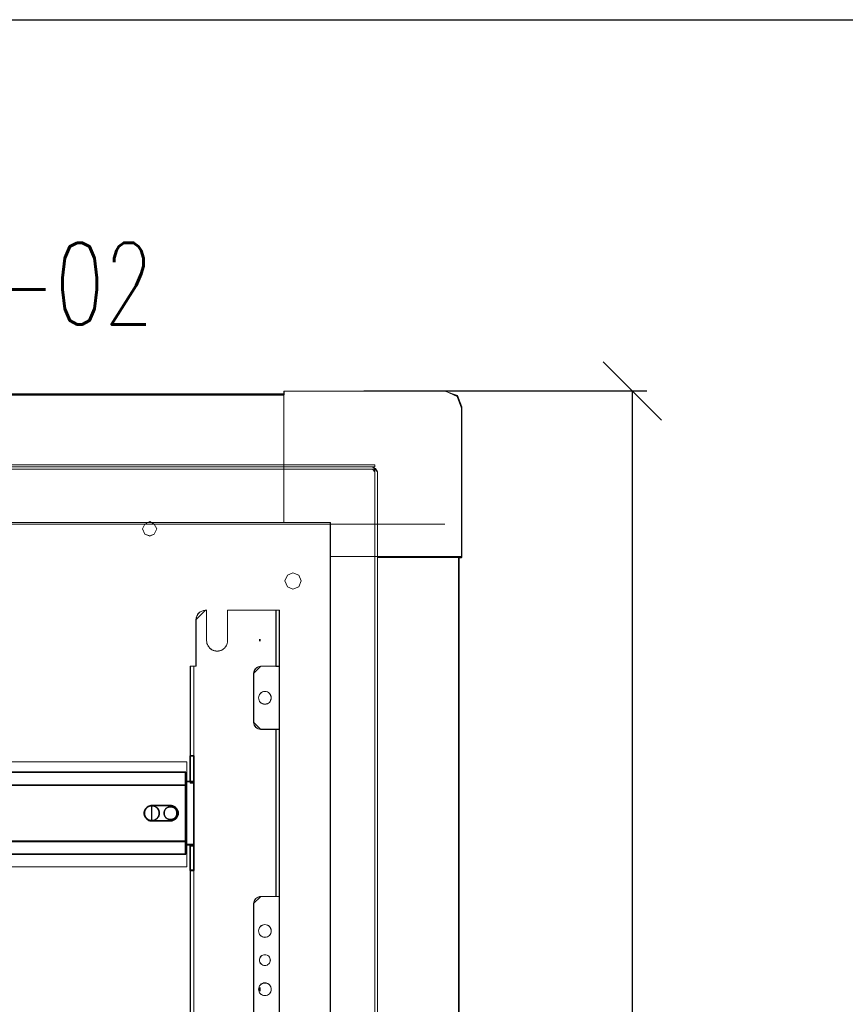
# Model space of a CAD drawing. Header units: millimetres. Extents: x -1290 to 1795, y -4192 to -1311.
# Tile 988 of 1056: x 1500 to 1571, y -2181 to -2096. Entities that reach past the tile are written whole.
import ezdxf

# ---------------------------------------------------------------- set-up
doc = ezdxf.new("R2010")
doc.units = ezdxf.units.MM
doc.linetypes.add('REDNIA', pattern=[0])
doc.layers.add('$EL_istn', color=7, linetype='Continuous', lineweight=15)
doc.layers.add('Aparatura', color=7, linetype='Continuous', lineweight=13)
for name, color, linetype in [('30', 7, 'Continuous'), ('51', 7, 'Continuous'), ('Symbole', 3, 'Continuous')]:
    doc.layers.add(name, color=color, linetype=linetype)
doc.styles.add('ROMANS', font='romans.shx', dxfattribs={"width": 0.8})
doc.styles.get("Standard").update_dxf_attribs({"font": 'ARIALN.TTF', "width": 0.8})
doc.dimstyles.new('100', dxfattribs={"dimtxt": 15, "dimasz": 10, "dimexe": 1.25, "dimexo": 0.625, "dimtad": 1, "dimdec": 0, "dimtxsty": 'Standard', "dimblk": 'OBLIQUE', "dimcen": 2.5, "dimadec": 0, "dimazin": 0, "dimtfac": 1, "dimtdec": 0, "dimtmove": 0, "dimatfit": 3, "dimldrblk": 'NONE', "dimfxl": 1, "dimarcsym": 0})

# ---------------------------------------------------------------- blocks, each defined once
blk = doc.blocks.new('*U257')
at = {"layer": '51', "color": 254}
for points in [[(580.56356, -50.170665), (580.56356, -50.975042), (580.56356, -50.170665)], [(580.286061, -50.632105), (580.84643, -50.632105), (580.286061, -50.632105)], [(580.286061, -199.641265), (580.84643, -199.641265), (580.286061, -199.641265)], [(580.56356, -199.240871), (580.56356, -200.047044), (580.56356, -199.240871)]]:
    blk.add_lwpolyline(points, close=True, dxfattribs=at)
blk = doc.blocks.new('*U258')
at = {"layer": '30', "color": 7}
for points in [[(550.756595, -111.211795), (550.756595, -100.119284), (550.756595, -111.211795)], [(550.756595, -111.211795), (550.756595, -100.119284), (550.756595, -111.211795)], [(550.756595, -111.211795), (552.351766, -111.211795), (552.351766, -100.119284), (550.756595, -100.119284), (550.756595, -111.211795)], [(550.799562, -111.168703), (552.308799, -111.168703), (552.308799, -100.162375), (550.799562, -100.162375), (550.799562, -111.168703)], [(552.264041, -111.211795), (552.264041, -100.119284), (552.264041, -111.211795)], [(552.264041, -111.211795), (552.264041, -100.119284), (552.264041, -111.211795)], [(117.158256, -107.145019), (548.842747, -107.145019), (117.158256, -107.145019)], [(548.842747, -107.145019), (117.158256, -107.145019), (117.158256, -109.709902), (117.158256, -111.187498), (117.158256, -112.74873), (548.842747, -112.74873), (548.842747, -111.187498), (548.842747, -109.709902), (548.842747, -107.145019)], [(548.755022, -107.145019), (548.755022, -109.757451), (548.755022, -107.145019)], [(117.158256, -112.660752), (548.842747, -112.660752), (117.158256, -112.660752)], [(548.842747, -112.660752), (117.158256, -112.660752), (117.158256, -114.175659), (117.158256, -135.246649), (117.158256, -136.761557), (548.842747, -136.761557), (548.842747, -135.246649), (548.842747, -114.175659), (548.842747, -112.660752)], [(548.755022, -112.74873), (548.755022, -109.669472), (548.755022, -112.74873)], [(552.351766, -111.123816), (548.755022, -111.123816), (552.351766, -111.123816)], [(548.755022, -114.179935), (548.755022, -135.242379), (548.755022, -136.756673), (548.755022, -138.215901), (550.80629, -138.215901), (552.351766, -138.215901), (552.351766, -111.123816), (550.80629, -111.123816), (548.755022, -111.123816), (548.755022, -112.665642), (548.755022, -114.179935)], [(548.755022, -114.258734), (548.755022, -112.660752), (548.755022, -114.258734)], [(548.79799, -114.213305), (548.79799, -135.208747), (548.79799, -136.718223), (548.79799, -138.172809), (550.800248, -138.172809), (552.308799, -138.172809), (552.308799, -111.166908), (550.800248, -111.166908), (548.79799, -111.166908), (548.79799, -112.703829), (548.79799, -114.213305)], [(552.264041, -111.123816), (552.264041, -138.215901), (552.264041, -111.123816)], [(548.755022, -114.170755), (548.755022, -135.251554), (548.755022, -114.170755)], [(534.366255, -121.41554), (534.141066, -121.41554), (533.915878, -121.443351), (533.718838, -121.471162), (533.493649, -121.526785), (533.071421, -121.66584), (532.705489, -121.860518), (532.339558, -122.083006), (532.001775, -122.361117), (531.861032, -122.527984), (531.720289, -122.69485), (531.579546, -122.861717), (531.466952, -123.056395), (531.382506, -123.251072), (531.269912, -123.44575), (531.213615, -123.640427), (531.129169, -123.862916), (531.044723, -124.280083), (531.016575, -124.697249), (531.044723, -125.114415), (531.129169, -125.559393), (531.213615, -125.75407), (531.269912, -125.948748), (531.382506, -126.143426), (531.466952, -126.338103), (531.579546, -126.532781), (531.720289, -126.699647), (531.861032, -126.866514), (532.001775, -127.03338), (532.339558, -127.311491), (532.705489, -127.561791), (533.071421, -127.756469), (533.493649, -127.895524), (533.718838, -127.923335), (533.915878, -127.978958), (534.141066, -127.978958), (534.366255, -128.006769), (534.366255, -121.41554)], [(534.298474, -128.006769), (534.077842, -127.978958), (533.85721, -127.978958), (533.664157, -127.923335), (533.443525, -127.895524), (533.02984, -127.756469), (532.671314, -127.561791), (532.312787, -127.311491), (531.981839, -127.03338), (531.843944, -126.866514), (531.706049, -126.699647), (531.568154, -126.532781), (531.457838, -126.338103), (531.375101, -126.143426), (531.264785, -125.948748), (531.209627, -125.75407), (531.12689, -125.559393), (531.044153, -125.114415), (531.016575, -124.697249), (531.044153, -124.280083), (531.12689, -123.862916), (531.209627, -123.640427), (531.264785, -123.44575), (531.375101, -123.251072), (531.457838, -123.056395), (531.568154, -122.861717), (531.706049, -122.69485), (531.843944, -122.527984), (531.981839, -122.361117), (532.312787, -122.083006), (532.671314, -121.860518), (533.02984, -121.66584), (533.443525, -121.526785), (533.664157, -121.471162), (533.85721, -121.443351), (534.077842, -121.41554), (534.298474, -121.41554), (542.323958, -121.41554), (542.682485, -121.41554), (542.985853, -121.471162), (543.316801, -121.554596), (543.62017, -121.66584), (543.89596, -121.804896), (544.17175, -121.971762), (544.41996, -122.16644), (544.640592, -122.361117), (544.861224, -122.611417), (545.054277, -122.861717), (545.219751, -123.139828), (545.357646, -123.417939), (545.467962, -123.723861), (545.52312, -124.029783), (545.578278, -124.363516), (545.605857, -124.697249), (545.578278, -125.030982), (545.52312, -125.364715), (545.467962, -125.670637), (545.357646, -125.976559), (545.219751, -126.282481), (545.054277, -126.532781), (544.861224, -126.810892), (544.640592, -127.03338), (544.41996, -127.255869), (544.17175, -127.422736), (543.89596, -127.589602), (543.62017, -127.728658), (543.316801, -127.839902), (542.985853, -127.923335), (542.682485, -127.978958), (542.323958, -128.006769), (534.298474, -128.006769)], [(534.298474, -121.41554), (534.077842, -121.41554), (533.85721, -121.443351), (533.664157, -121.471162), (533.443525, -121.526785), (533.02984, -121.66584), (532.671314, -121.860518), (532.312787, -122.083006), (531.981839, -122.361117), (531.843944, -122.527984), (531.706049, -122.69485), (531.568154, -122.861717), (531.457838, -123.056395), (531.375101, -123.251072), (531.264785, -123.44575), (531.209627, -123.640427), (531.12689, -123.862916), (531.044153, -124.280083), (531.016575, -124.697249), (531.044153, -125.114415), (531.12689, -125.559393), (531.209627, -125.75407), (531.264785, -125.948748), (531.375101, -126.143426), (531.457838, -126.338103), (531.568154, -126.532781), (531.706049, -126.699647), (531.843944, -126.866514), (531.981839, -127.03338), (532.312787, -127.311491), (532.671314, -127.561791), (533.02984, -127.756469), (533.443525, -127.895524), (533.664157, -127.923335), (533.85721, -127.978958), (534.077842, -127.978958), (534.298474, -128.006769), (542.323958, -128.006769), (542.682485, -127.978958), (542.985853, -127.923335), (543.316801, -127.839902), (543.62017, -127.728658), (543.89596, -127.589602), (544.17175, -127.422736), (544.41996, -127.255869), (544.640592, -127.03338), (544.861224, -126.810892), (545.054277, -126.532781), (545.219751, -126.282481), (545.357646, -125.976559), (545.467962, -125.670637), (545.52312, -125.364715), (545.578278, -125.030982), (545.605857, -124.697249), (545.578278, -124.363516), (545.52312, -124.029783), (545.467962, -123.723861), (545.357646, -123.417939), (545.219751, -123.139828), (545.054277, -122.861717), (544.861224, -122.611417), (544.640592, -122.361117), (544.41996, -122.16644), (544.17175, -121.971762), (543.89596, -121.804896), (543.62017, -121.66584), (543.316801, -121.554596), (542.985853, -121.471162), (542.682485, -121.41554), (542.323958, -121.41554), (534.298474, -121.41554)], [(537.519001, -124.670756), (537.491204, -124.336889), (537.435611, -124.030845), (537.380018, -123.7248), (537.268832, -123.418756), (537.129849, -123.140534), (536.963069, -122.890134), (536.768493, -122.639734), (536.573917, -122.417156), (536.351544, -122.194578), (536.101375, -122.027645), (535.851205, -121.860711), (535.573239, -121.7216), (535.267477, -121.610311), (534.961714, -121.554667), (534.655952, -121.499023), (534.322392, -121.4712), (533.988833, -121.499023), (533.683071, -121.554667), (533.377308, -121.610311), (533.071546, -121.7216), (532.79358, -121.860711), (532.54341, -122.027645), (532.293241, -122.194578), (532.070868, -122.417156), (531.848495, -122.639734), (531.681716, -122.890134), (531.514936, -123.140534), (531.375953, -123.418756), (531.264767, -123.7248), (531.181377, -124.030845), (531.15358, -124.336889), (531.125784, -124.670756), (531.15358, -125.004623), (531.181377, -125.310667), (531.264767, -125.616712), (531.375953, -125.922756), (531.514936, -126.200978), (531.681716, -126.451378), (531.848495, -126.701778), (532.070868, -126.924356), (532.293241, -127.146934), (532.54341, -127.313867), (532.79358, -127.480801), (533.071546, -127.619912), (533.377308, -127.731201), (533.683071, -127.786845), (533.988833, -127.842489), (534.322392, -127.870312), (534.655952, -127.842489), (534.961714, -127.786845), (535.267477, -127.731201), (535.573239, -127.619912), (535.851205, -127.480801), (536.101375, -127.313867), (536.351544, -127.146934), (536.573917, -126.924356), (536.768493, -126.701778), (536.963069, -126.451378), (537.129849, -126.200978), (537.268832, -125.922756), (537.380018, -125.616712), (537.435611, -125.310667), (537.491204, -125.004623), (537.519001, -124.670756)], [(534.322392, -121.4712), (533.988833, -121.499023), (533.683071, -121.554667), (533.377308, -121.610311), (533.071546, -121.7216), (532.79358, -121.860711), (532.54341, -122.027645), (532.293241, -122.194578), (532.070868, -122.417156), (531.848495, -122.639734), (531.681716, -122.890134), (531.514936, -123.140534), (531.375953, -123.418756), (531.264767, -123.7248), (531.181377, -124.030845), (531.15358, -124.336889), (531.125784, -124.670756), (531.15358, -125.004623), (531.181377, -125.310667), (531.264767, -125.616712), (531.375953, -125.922756), (531.514936, -126.200978), (531.681716, -126.451378), (531.848495, -126.701778), (532.070868, -126.924356), (532.293241, -127.146934), (532.54341, -127.313867), (532.79358, -127.480801), (533.071546, -127.619912), (533.377308, -127.731201), (533.683071, -127.786845), (533.988833, -127.842489), (534.322392, -127.870312), (534.655952, -127.842489), (534.961714, -127.786845), (535.267477, -127.731201), (535.573239, -127.619912), (535.851205, -127.480801), (536.101375, -127.313867), (536.351544, -127.146934), (536.573917, -126.924356), (536.768493, -126.701778), (536.963069, -126.451378), (537.129849, -126.200978), (537.268832, -125.922756), (537.380018, -125.616712), (537.435611, -125.310667), (537.491204, -125.004623), (537.519001, -124.670756), (537.491204, -124.336889), (537.435611, -124.030845), (537.380018, -123.7248), (537.268832, -123.418756), (537.129849, -123.140534), (536.963069, -122.890134), (536.768493, -122.639734), (536.573917, -122.417156), (536.351544, -122.194578), (536.101375, -122.027645), (535.851205, -121.860711), (535.573239, -121.7216), (535.267477, -121.610311), (534.961714, -121.554667), (534.655952, -121.499023), (534.322392, -121.4712)], [(534.322392, -121.4712), (534.655952, -121.499023), (534.961714, -121.554667), (535.267477, -121.610311), (535.573239, -121.7216), (535.851205, -121.860711), (536.101375, -122.027645), (536.351544, -122.194578), (536.573917, -122.417156), (536.768493, -122.639734), (536.963069, -122.890134), (537.129849, -123.140534), (537.268832, -123.418756), (537.380018, -123.7248), (537.435611, -124.030845), (537.491204, -124.336889), (537.519001, -124.670756), (537.491204, -125.004623), (537.435611, -125.310667), (537.380018, -125.616712), (537.268832, -125.922756), (537.129849, -126.200978), (536.963069, -126.451378), (536.768493, -126.701778), (536.573917, -126.924356), (536.351544, -127.146934), (536.101375, -127.313867), (535.851205, -127.480801), (535.573239, -127.619912), (535.267477, -127.731201), (534.961714, -127.786845), (534.655952, -127.842489), (534.322392, -127.870312), (533.988833, -127.842489), (533.683071, -127.786845), (533.377308, -127.731201), (533.071546, -127.619912), (532.79358, -127.480801), (532.54341, -127.313867), (532.293241, -127.146934), (532.070868, -126.924356), (531.848495, -126.701778), (531.681716, -126.451378), (531.514936, -126.200978), (531.375953, -125.922756), (531.264767, -125.616712), (531.181377, -125.310667), (531.15358, -125.004623), (531.125784, -124.670756), (531.15358, -124.336889), (531.181377, -124.030845), (531.264767, -123.7248), (531.375953, -123.418756), (531.514936, -123.140534), (531.681716, -122.890134), (531.848495, -122.639734), (532.070868, -122.417156), (532.293241, -122.194578), (532.54341, -122.027645), (532.79358, -121.860711), (533.071546, -121.7216), (533.377308, -121.610311), (533.683071, -121.554667), (533.988833, -121.499023), (534.322392, -121.4712)], [(534.322392, -121.512497), (533.993317, -121.539952), (533.691664, -121.594863), (533.390012, -121.649773), (533.088359, -121.759594), (532.814129, -121.896871), (532.567323, -122.061603), (532.320516, -122.226335), (532.101132, -122.445977), (531.881748, -122.66562), (531.717211, -122.912718), (531.552673, -123.159816), (531.415558, -123.434369), (531.305866, -123.736377), (531.223597, -124.038386), (531.196174, -124.340394), (531.168751, -124.669858), (531.196174, -124.999322), (531.223597, -125.301331), (531.305866, -125.603339), (531.415558, -125.905348), (531.552673, -126.179901), (531.717211, -126.426999), (531.881748, -126.674097), (532.101132, -126.893739), (532.320516, -127.113382), (532.567323, -127.278114), (532.814129, -127.442846), (533.088359, -127.580122), (533.390012, -127.689943), (533.691664, -127.744854), (533.993317, -127.799765), (534.322392, -127.82722), (534.651468, -127.799765), (534.953121, -127.744854), (535.254773, -127.689943), (535.556426, -127.580122), (535.830655, -127.442846), (536.077462, -127.278114), (536.324269, -127.113382), (536.543653, -126.893739), (536.735613, -126.674097), (536.927574, -126.426999), (537.092112, -126.179901), (537.229227, -125.905348), (537.338919, -125.603339), (537.393764, -125.301331), (537.44861, -124.999322), (537.476033, -124.669858), (537.44861, -124.340394), (537.393764, -124.038386), (537.338919, -123.736377), (537.229227, -123.434369), (537.092112, -123.159816), (536.927574, -122.912718), (536.735613, -122.66562), (536.543653, -122.445977), (536.324269, -122.226335), (536.077462, -122.061603), (535.830655, -121.896871), (535.556426, -121.759594), (535.254773, -121.649773), (534.953121, -121.594863), (534.651468, -121.539952), (534.322392, -121.512497)], [(534.27853, -121.41554), (542.343902, -121.41554), (534.27853, -121.41554)], [(545.05802, -124.669858), (545.030166, -124.390917), (545.002311, -124.111975), (544.918748, -123.860928), (544.835185, -123.60988), (544.723767, -123.358833), (544.584495, -123.13568), (544.417369, -122.912527), (544.250242, -122.717268), (544.055262, -122.549903), (543.832426, -122.382538), (543.609591, -122.243067), (543.386756, -122.13149), (543.136066, -122.047808), (542.857522, -121.992019), (542.606833, -121.936231), (542.300434, -121.936231), (542.02189, -121.936231), (541.771201, -121.992019), (541.492657, -122.047808), (541.241967, -122.13149), (541.019132, -122.243067), (540.768442, -122.382538), (540.573461, -122.549903), (540.37848, -122.717268), (540.211354, -122.912527), (540.044228, -123.13568), (539.904956, -123.358833), (539.793538, -123.60988), (539.68212, -123.860928), (539.626412, -124.111975), (539.598557, -124.390917), (539.570703, -124.669858), (539.598557, -124.9488), (539.626412, -125.227741), (539.68212, -125.478789), (539.793538, -125.729836), (539.904956, -125.980884), (540.044228, -126.204037), (540.211354, -126.42719), (540.37848, -126.622449), (540.573461, -126.789814), (540.768442, -126.957179), (541.019132, -127.09665), (541.241967, -127.208226), (541.492657, -127.291909), (541.771201, -127.347697), (542.02189, -127.403485), (542.300434, -127.403485), (542.606833, -127.403485), (542.857522, -127.347697), (543.136066, -127.291909), (543.386756, -127.208226), (543.609591, -127.09665), (543.832426, -126.957179), (544.055262, -126.789814), (544.250242, -126.622449), (544.417369, -126.42719), (544.584495, -126.204037), (544.723767, -125.980884), (544.835185, -125.729836), (544.918748, -125.478789), (545.002311, -125.227741), (545.030166, -124.9488), (545.05802, -124.669858)], [(539.570703, -124.669858), (539.598557, -124.390917), (539.626412, -124.111975), (539.68212, -123.860928), (539.793538, -123.60988), (539.904956, -123.358833), (540.044228, -123.13568), (540.211354, -122.912527), (540.37848, -122.717268), (540.573461, -122.549903), (540.768442, -122.382538), (541.019132, -122.243067), (541.241967, -122.13149), (541.492657, -122.047808), (541.771201, -121.992019), (542.02189, -121.936231), (542.300434, -121.936231), (542.606833, -121.936231), (542.857522, -121.992019), (543.136066, -122.047808), (543.386756, -122.13149), (543.609591, -122.243067), (543.832426, -122.382538), (544.055262, -122.549903), (544.250242, -122.717268), (544.417369, -122.912527), (544.584495, -123.13568), (544.723767, -123.358833), (544.835185, -123.60988), (544.918748, -123.860928), (545.002311, -124.111975), (545.030166, -124.390917), (545.05802, -124.669858), (545.030166, -124.9488), (545.002311, -125.227741), (544.918748, -125.478789), (544.835185, -125.729836), (544.723767, -125.980884), (544.584495, -126.204037), (544.417369, -126.42719), (544.250242, -126.622449), (544.055262, -126.789814), (543.832426, -126.957179), (543.609591, -127.09665), (543.386756, -127.208226), (543.136066, -127.291909), (542.857522, -127.347697), (542.606833, -127.403485), (542.300434, -127.403485), (542.02189, -127.403485), (541.771201, -127.347697), (541.492657, -127.291909), (541.241967, -127.208226), (541.019132, -127.09665), (540.768442, -126.957179), (540.573461, -126.789814), (540.37848, -126.622449), (540.211354, -126.42719), (540.044228, -126.204037), (539.904956, -125.980884), (539.793538, -125.729836), (539.68212, -125.478789), (539.626412, -125.227741), (539.598557, -124.9488), (539.570703, -124.669858)], [(542.343902, -127.91879), (534.27853, -127.91879), (542.343902, -127.91879)], [(117.158256, -136.673578), (548.842747, -136.673578), (117.158256, -136.673578)], [(548.842747, -136.673578), (117.158256, -136.673578), (117.158256, -138.151425), (117.158256, -139.712923), (117.158256, -142.250357), (548.842747, -142.250357), (548.842747, -139.712923), (548.842747, -138.151425), (548.842747, -136.673578)], [(548.79978, -136.71667), (117.201224, -136.71667), (117.201224, -138.171678), (117.201224, -139.709045), (117.201224, -142.207266), (548.79978, -142.207266), (548.79978, -139.709045), (548.79978, -138.171678), (548.79978, -136.71667)], [(548.755022, -136.761557), (548.755022, -135.16537), (548.755022, -136.761557)], [(548.755022, -139.752837), (548.755022, -136.673578), (548.755022, -139.752837)], [(548.755022, -138.127922), (552.351766, -138.127922), (548.755022, -138.127922)], [(550.756595, -138.127922), (550.756595, -149.220433), (550.756595, -138.127922)], [(552.351766, -138.127922), (550.756595, -138.127922), (550.756595, -149.220433), (552.351766, -149.220433), (552.351766, -138.127922)], [(552.308799, -138.171014), (550.799562, -138.171014), (550.799562, -149.177341), (552.308799, -149.177341), (552.308799, -138.171014)], [(552.264041, -138.127922), (552.264041, -149.220433), (552.264041, -138.127922)], [(552.264041, -138.127922), (552.264041, -149.220433), (552.264041, -138.127922)], [(117.158256, -142.162378), (548.842747, -142.162378), (117.158256, -142.162378)], [(548.755022, -139.664858), (548.755022, -142.250357), (548.755022, -139.664858)]]:
    blk.add_lwpolyline(points, close=True, dxfattribs=at)
at = {"layer": '30', "color": 59}
for points in [[(552.351766, -100.119284), (550.756595, -100.119284), (552.351766, -100.119284)], [(548.79978, -107.188111), (117.201224, -107.188111), (117.201224, -109.713547), (117.201224, -111.168417), (117.201224, -112.705639), (548.79978, -112.705639), (548.79978, -111.168417), (548.79978, -109.713547), (548.79978, -107.188111)], [(550.756595, -149.132454), (552.351766, -149.132454), (550.756595, -149.132454)]]:
    blk.add_lwpolyline(points, close=True, dxfattribs=at)
blk = doc.blocks.new('*U265')
at = {"layer": '51', "color": 254}
for points in [[(580.286061, -200.564144), (580.84643, -200.564144), (580.286061, -200.564144)], [(580.56356, -200.102704), (580.56356, -200.908877), (580.56356, -200.102704)]]:
    blk.add_lwpolyline(points, close=True, dxfattribs=at)
blk = doc.blocks.new('_Oblique')
at = {"color": 0, "linetype": 'ByBlock', "lineweight": -2}
blk.add_line((-0.5, -0.5), (0.5, 0.5), dxfattribs=at)
blk = doc.blocks.new('*D318')
at = {"layer": '$EL_istn', "color": 0, "linetype": 'Continuous', "lineweight": -2, "ltscale": 0.1}
for p, q in [((1529.843, -2128.058), (1554.067, -2128.058)), ((1552.817, -2128.058), (1552.817, -2350.458)), ((1531.244, -2350.458), (1554.067, -2350.458))]:
    blk.add_line(p, q, dxfattribs=at)
at = {"layer": 'Defpoints', "color": 0}
for p in [(1529.218, -2128.058), (1530.619, -2350.458), (1552.817, -2350.458)]:
    blk.add_point(p, dxfattribs=at)
at = {"layer": '$EL_istn', "color": 0, "linetype": 'ByBlock', "lineweight": -2, "xscale": 5, "yscale": 5, "zscale": 5}
for p, rotation in [((1552.817, -2128.058), 90), ((1552.817, -2350.458), 270)]:
    blk.add_blockref('_Oblique', p, dxfattribs=dict(at, rotation=rotation))
at = {"layer": '$EL_istn', "color": 0, "lineweight": 5, "insert": (1548.176, -2239.258), "char_height": 8, "attachment_point": 5, "rotation": 90}
blk.add_mtext('1112', dxfattribs=at)
blk = doc.blocks.new('_None')

msp = doc.modelspace()

# ---------------------------------------------------------------- linework, layer by layer
at = {"layer": 'Aparatura', "color": 7, "lineweight": 13}
for points in [[(1405.1, -2336.273), (1405.1, -2142.328), (1404.836, -2142.328), (1404.836, -2129.525), (1405.267, -2128.51), (1406.226, -2128.079), (1420.049, -2128.079), (1420.049, -2128.399), (1523.009, -2128.399), (1523.009, -2128.079), (1536.831, -2128.079), (1537.847, -2128.51), (1538.222, -2129.525), (1538.222, -2142.328), (1537.958, -2142.328), (1537.958, -2336.273)], [(1405.1, -2336.273), (1405.1, -2142.328), (1404.836, -2142.328), (1404.836, -2129.525), (1405.267, -2128.51), (1406.226, -2128.079), (1420.049, -2128.079), (1420.049, -2128.399), (1523.009, -2128.399), (1523.009, -2128.079), (1536.831, -2128.079), (1537.847, -2128.51), (1538.222, -2129.525), (1538.222, -2142.328), (1537.958, -2142.328), (1537.958, -2336.273)], [(1405.107, -2336.267), (1405.107, -2142.334), (1404.843, -2142.334), (1404.843, -2129.532), (1405.274, -2128.517), (1406.233, -2128.086), (1420.054, -2128.086), (1420.054, -2128.406), (1523.003, -2128.406), (1523.003, -2128.086), (1536.824, -2128.086), (1537.84, -2128.517), (1538.215, -2129.532), (1538.215, -2142.334), (1537.951, -2142.334), (1537.951, -2336.267)], [(1522.982, -2128.309), (1420.076, -2128.309)], [(1522.981, -2129.407), (1522.981, -2128.072)], [(1538.229, -2129.407), (1537.867, -2128.434), (1536.769, -2128.072)], [(1522.981, -2139.332), (1522.981, -2129.407)], [(1538.229, -2129.407), (1538.229, -2142.237)], [(1416.071, -2139.472), (1526.987, -2139.472)], [(1526.971, -2139.331), (1416.087, -2139.331)], [(1522.981, -2139.472), (1536.769, -2139.472)], [(1526.971, -2339.214), (1526.971, -2139.331)], [(1526.987, -2139.317), (1526.987, -2339.228)], [(1526.971, -2142.237), (1536.769, -2142.237)], [(1536.769, -2142.237), (1538.229, -2142.237)], [(1537.992, -2336.183), (1537.992, -2142.237)], [(1520.42, -2186.629), (1520.42, -2171.935), (1520.434, -2171.824), (1520.476, -2171.713), (1520.532, -2171.602), (1520.602, -2171.518), (1520.699, -2171.449), (1520.797, -2171.393), (1520.908, -2171.352), (1521.034, -2171.338), (1522.232, -2171.338), (1522.329, -2171.338), (1522.329, -2157.02), (1522.232, -2157.02), (1521.034, -2157.02), (1520.908, -2157.006), (1520.797, -2156.978), (1520.699, -2156.922), (1520.602, -2156.853), (1520.532, -2156.755), (1520.476, -2156.658), (1520.434, -2156.547), (1520.42, -2156.422), (1520.42, -2152.224), (1520.434, -2152.113), (1520.476, -2152.001), (1520.532, -2151.89), (1520.602, -2151.807), (1520.699, -2151.723), (1520.797, -2151.682), (1520.908, -2151.64), (1521.034, -2151.626), (1522.232, -2151.626), (1522.329, -2151.626), (1522.329, -2151.626), (1522.329, -2147.428), (1522.329, -2146.83), (1522.232, -2146.83), (1518.177, -2146.83), (1518.177, -2149.43), (1518.177, -2149.555), (1518.149, -2149.666), (1518.121, -2149.777), (1518.066, -2149.888), (1517.996, -2149.972), (1517.926, -2150.069), (1517.829, -2150.139), (1517.731, -2150.208), (1517.62, -2150.264), (1517.508, -2150.305), (1517.397, -2150.319), (1517.285, -2150.333), (1517.16, -2150.319), (1517.048, -2150.305), (1516.937, -2150.264), (1516.826, -2150.208), (1516.728, -2150.139), (1516.644, -2150.069), (1516.561, -2149.972), (1516.505, -2149.888), (1516.449, -2149.777), (1516.407, -2149.666), (1516.394, -2149.555), (1516.38, -2149.43), (1516.38, -2146.83), (1516.282, -2146.83), (1516.198, -2146.844), (1516.129, -2146.844), (1516.045, -2146.872), (1515.976, -2146.9), (1515.906, -2146.927), (1515.836, -2146.969), (1515.78, -2147.011), (1515.711, -2147.066), (1515.655, -2147.122), (1515.613, -2147.192), (1515.571, -2147.261), (1515.544, -2147.331), (1515.516, -2147.4), (1515.502, -2147.483), (1515.488, -2147.553), (1515.474, -2147.636), (1515.474, -2151.626), (1515.376, -2151.626), (1515.279, -2151.626), (1515.279, -2152.224), (1515.279, -2157.52), (1515.279, -2157.729), (1515.279, -2159.424), (1515.279, -2161.621), (1515.279, -2167.014), (1515.279, -2169.211), (1515.279, -2170.893), (1515.279, -2171.087), (1515.279, -2187.477)], [(1520.417, -2186.633), (1520.417, -2171.941), (1520.431, -2171.829), (1520.473, -2171.718), (1520.528, -2171.607), (1520.598, -2171.524), (1520.695, -2171.454), (1520.792, -2171.399), (1520.904, -2171.357), (1521.029, -2171.343), (1522.225, -2171.343), (1522.322, -2171.343), (1522.322, -2157.026), (1522.225, -2157.026), (1521.029, -2157.026), (1520.904, -2157.012), (1520.792, -2156.984), (1520.695, -2156.929), (1520.598, -2156.859), (1520.528, -2156.762), (1520.473, -2156.665), (1520.431, -2156.553), (1520.417, -2156.428), (1520.417, -2152.23), (1520.431, -2152.119), (1520.473, -2152.008), (1520.528, -2151.897), (1520.598, -2151.813), (1520.695, -2151.73), (1520.792, -2151.688), (1520.904, -2151.647), (1521.029, -2151.633), (1522.225, -2151.633), (1522.322, -2151.633), (1522.322, -2151.633), (1522.322, -2147.435), (1522.322, -2146.837), (1522.225, -2146.837), (1518.178, -2146.837), (1518.178, -2149.437), (1518.178, -2149.562), (1518.15, -2149.673), (1518.123, -2149.784), (1518.067, -2149.895), (1517.997, -2149.979), (1517.928, -2150.076), (1517.831, -2150.145), (1517.733, -2150.215), (1517.622, -2150.271), (1517.511, -2150.312), (1517.4, -2150.326), (1517.288, -2150.34), (1517.163, -2150.326), (1517.052, -2150.312), (1516.941, -2150.271), (1516.829, -2150.215), (1516.732, -2150.145), (1516.649, -2150.076), (1516.565, -2149.979), (1516.51, -2149.895), (1516.454, -2149.784), (1516.412, -2149.673), (1516.398, -2149.562), (1516.384, -2149.437), (1516.384, -2146.837), (1516.287, -2146.837), (1516.204, -2146.851), (1516.134, -2146.851), (1516.051, -2146.879), (1515.981, -2146.907), (1515.912, -2146.935), (1515.842, -2146.976), (1515.787, -2147.018), (1515.717, -2147.074), (1515.661, -2147.129), (1515.62, -2147.199), (1515.578, -2147.268), (1515.55, -2147.338), (1515.522, -2147.407), (1515.508, -2147.491), (1515.495, -2147.56), (1515.481, -2147.643), (1515.481, -2151.633), (1515.383, -2151.633), (1515.286, -2151.633), (1515.286, -2152.23), (1515.286, -2157.526), (1515.286, -2157.735), (1515.286, -2159.431), (1515.286, -2161.627), (1515.286, -2167.02), (1515.286, -2169.216), (1515.286, -2170.898), (1515.286, -2171.093), (1515.286, -2187.481)], [(1428.343, -2168.804), (1428.343, -2159.808), (1514.689, -2159.808), (1514.689, -2168.804)], [(1428.343, -2168.804), (1514.689, -2168.804)], [(1522.621, -2187.238), (1522.621, -2171.336), (1522.327, -2171.336), (1522.229, -2171.336), (1521.025, -2171.336), (1520.899, -2171.35), (1520.787, -2171.392), (1520.689, -2171.447), (1520.591, -2171.517), (1520.522, -2171.6), (1520.466, -2171.712), (1520.424, -2171.823), (1520.41, -2171.934), (1520.41, -2171.934), (1520.41, -2186.64)]]:
    msp.add_lwpolyline(points, dxfattribs=at)
for points in [[(1523.01, -2128.399), (1420.047, -2128.399), (1523.01, -2128.399)], [(1420.076, -2139.332), (1522.982, -2139.332), (1522.982, -2129.407), (1522.982, -2128.309), (1420.076, -2128.309), (1420.076, -2129.407), (1420.076, -2139.332)], [(1420.076, -2139.332), (1522.982, -2139.332), (1522.982, -2129.407), (1522.982, -2128.309), (1420.076, -2128.309), (1420.076, -2129.407), (1420.076, -2139.332)], [(1522.981, -2129.407), (1522.981, -2139.332), (1526.971, -2139.332), (1526.971, -2142.237), (1536.769, -2142.237), (1537.993, -2142.237), (1538.229, -2142.237), (1538.229, -2129.407), (1537.868, -2128.434), (1536.769, -2128.072), (1522.981, -2128.072), (1522.981, -2128.309), (1522.981, -2129.407)], [(1522.981, -2129.407), (1522.981, -2139.332), (1526.971, -2139.332), (1526.971, -2142.237), (1536.769, -2142.237), (1537.993, -2142.237), (1538.229, -2142.237), (1538.229, -2129.407), (1537.868, -2128.434), (1536.769, -2128.072), (1522.981, -2128.072), (1522.981, -2128.309), (1522.981, -2129.407)], [(1522.996, -2129.54), (1522.996, -2128.079), (1522.996, -2129.54)], [(1522.996, -2128.079), (1536.832, -2128.079), (1522.996, -2128.079)], [(1522.996, -2134.391), (1522.996, -2129.469), (1522.996, -2134.391)], [(1538.207, -2129.469), (1538.207, -2142.341), (1538.207, -2129.469)], [(1530.797, -2134.376), (1412.26, -2134.376), (1530.797, -2134.376)], [(1530.797, -2134.542), (1412.26, -2134.542), (1530.797, -2134.542)], [(1527.793, -2134.542), (1530.589, -2134.542), (1527.793, -2134.542)], [(1531.02, -2134.974), (1530.847, -2134.701), (1530.573, -2134.542), (1531.02, -2134.974)], [(1530.782, -2134.558), (1530.782, -2134.376), (1530.782, -2134.558)], [(1527.808, -2134.751), (1412.469, -2134.751), (1527.808, -2134.751)], [(1527.793, -2134.751), (1530.589, -2134.751), (1527.793, -2134.751)], [(1530.797, -2134.974), (1530.753, -2134.811), (1530.573, -2134.751), (1530.797, -2134.974)], [(1530.782, -2343.641), (1530.782, -2134.959), (1530.782, -2343.641)], [(1531.005, -2343.641), (1531.005, -2134.959), (1531.005, -2343.641)], [(1416.071, -2239.272), (1526.987, -2239.272), (1526.987, -2139.317), (1417.158, -2139.317), (1417.07, -2139.317), (1416.071, -2139.317), (1416.071, -2239.272)], [(1512.124, -2139.874), (1511.898, -2139.452), (1511.532, -2139.227), (1511.096, -2139.452), (1510.885, -2139.874), (1511.096, -2140.31), (1511.532, -2140.479), (1511.898, -2140.31), (1512.124, -2139.874)], [(1512.124, -2139.874), (1511.898, -2139.452), (1511.532, -2139.227), (1511.096, -2139.452), (1510.885, -2139.874), (1511.096, -2140.31), (1511.532, -2140.479), (1511.898, -2140.31), (1512.124, -2139.874)], [(1512.116, -2139.874), (1511.894, -2139.457), (1511.532, -2139.234), (1511.101, -2139.457), (1510.892, -2139.874), (1511.101, -2140.305), (1511.532, -2140.472), (1511.894, -2140.305), (1512.116, -2139.874)], [(1526.971, -2142.237), (1526.971, -2336.183), (1536.769, -2336.183), (1537.993, -2336.183), (1537.993, -2142.237), (1536.769, -2142.237), (1526.971, -2142.237)], [(1526.971, -2142.237), (1526.971, -2336.183), (1536.769, -2336.183), (1537.993, -2336.183), (1537.993, -2142.237), (1536.769, -2142.237), (1526.971, -2142.237)], [(1531.005, -2142.327), (1536.832, -2142.327), (1531.005, -2142.327)], [(1536.817, -2142.327), (1538.222, -2142.327), (1536.817, -2142.327)], [(1537.943, -2336.274), (1537.943, -2142.327), (1537.943, -2336.274)], [(1524.488, -2144.328), (1524.275, -2143.828), (1523.775, -2143.615), (1523.3, -2143.828), (1523.087, -2144.328), (1523.3, -2144.828), (1523.775, -2145.015), (1524.275, -2144.828), (1524.488, -2144.328)], [(1523.775, -2145.015), (1523.3, -2144.828), (1523.087, -2144.328), (1523.3, -2143.828), (1523.775, -2143.615), (1524.275, -2143.828), (1524.488, -2144.328), (1524.275, -2144.828), (1523.775, -2145.015)], [(1516.295, -2146.83), (1516.21, -2146.844), (1516.139, -2146.844), (1516.054, -2146.873), (1515.983, -2146.901), (1515.912, -2146.929), (1515.841, -2146.972), (1515.785, -2147.014), (1515.714, -2147.071), (1515.657, -2147.127), (1515.615, -2147.198), (1515.572, -2147.269), (1515.544, -2147.34), (1515.516, -2147.411), (1515.502, -2147.496), (1515.487, -2147.566), (1515.473, -2147.651), (1516.295, -2146.83)], [(1516.392, -2146.83), (1516.28, -2146.83), (1516.392, -2146.83)], [(1516.377, -2149.444), (1516.377, -2146.83), (1516.377, -2149.444)], [(1522.232, -2146.83), (1518.171, -2146.83), (1522.232, -2146.83)], [(1518.171, -2149.444), (1518.171, -2146.83), (1518.171, -2149.444)], [(1522.329, -2146.83), (1522.217, -2146.83), (1522.329, -2146.83)], [(1522.314, -2146.83), (1522.314, -2147.443), (1522.314, -2146.83)], [(1522.621, -2146.83), (1522.314, -2146.83), (1522.621, -2146.83)], [(1522.314, -2147.43), (1522.314, -2151.641), (1522.621, -2151.641), (1522.621, -2147.43), (1522.621, -2146.83), (1522.314, -2146.83), (1522.314, -2147.43)], [(1522.322, -2147.435), (1522.322, -2151.633), (1522.614, -2151.633), (1522.614, -2147.435), (1522.614, -2146.837), (1522.322, -2146.837), (1522.322, -2147.435)], [(1522.606, -2147.443), (1522.606, -2146.83), (1522.606, -2147.443)], [(1515.473, -2151.641), (1515.473, -2147.636), (1515.473, -2151.641)], [(1522.314, -2147.428), (1522.314, -2151.641), (1522.314, -2147.428)], [(1522.606, -2147.428), (1522.606, -2151.641), (1522.606, -2147.428)], [(1514.987, -2151.625), (1514.987, -2152.238), (1514.987, -2151.625)], [(1515.294, -2151.625), (1514.987, -2151.625), (1515.294, -2151.625)], [(1515.294, -2157.528), (1515.294, -2152.224), (1515.294, -2151.625), (1514.987, -2151.625), (1514.987, -2152.224), (1514.987, -2157.528), (1514.987, -2157.737), (1514.987, -2159.435), (1514.987, -2161.635), (1515.294, -2161.635), (1515.294, -2159.435), (1515.294, -2157.737), (1515.294, -2157.528)], [(1514.987, -2157.534), (1514.987, -2152.223), (1514.987, -2157.534)], [(1515.286, -2157.527), (1515.286, -2152.231), (1515.286, -2151.633), (1514.994, -2151.633), (1514.994, -2152.231), (1514.994, -2157.527), (1514.994, -2157.735), (1514.994, -2159.431), (1514.994, -2161.627), (1515.286, -2161.627), (1515.286, -2159.431), (1515.286, -2157.735), (1515.286, -2157.527)], [(1515.279, -2152.238), (1515.279, -2151.625), (1515.279, -2152.238)], [(1515.279, -2151.625), (1515.391, -2151.625), (1515.279, -2151.625)], [(1515.279, -2157.534), (1515.279, -2152.223), (1515.279, -2157.534)], [(1515.376, -2151.625), (1515.488, -2151.625), (1515.376, -2151.625)], [(1521.036, -2151.625), (1520.908, -2151.64), (1520.794, -2151.682), (1520.694, -2151.725), (1520.595, -2151.811), (1520.523, -2151.896), (1520.466, -2152.01), (1520.424, -2152.124), (1520.41, -2152.238), (1521.036, -2151.625)], [(1520.41, -2152.225), (1520.41, -2156.434), (1520.424, -2156.56), (1520.466, -2156.671), (1520.522, -2156.769), (1520.591, -2156.867), (1520.689, -2156.936), (1520.787, -2156.992), (1520.899, -2157.02), (1521.025, -2157.034), (1522.229, -2157.034), (1522.327, -2157.034), (1522.621, -2157.034), (1522.621, -2151.625), (1522.327, -2151.625), (1522.229, -2151.625), (1521.025, -2151.625), (1520.899, -2151.639), (1520.787, -2151.681), (1520.689, -2151.723), (1520.591, -2151.807), (1520.522, -2151.89), (1520.466, -2152.002), (1520.424, -2152.113), (1520.41, -2152.225)], [(1520.41, -2152.223), (1520.41, -2156.436), (1520.41, -2152.223)], [(1522.232, -2151.625), (1521.021, -2151.625), (1522.232, -2151.625)], [(1522.217, -2151.625), (1522.621, -2151.625), (1522.217, -2151.625)], [(1522.606, -2151.625), (1522.606, -2157.034), (1522.606, -2151.625)], [(1521.912, -2154.33), (1521.912, -2154.217), (1521.87, -2154.118), (1521.828, -2154.034), (1521.757, -2153.949), (1521.673, -2153.879), (1521.588, -2153.822), (1521.475, -2153.794), (1521.377, -2153.78), (1521.264, -2153.794), (1521.165, -2153.822), (1521.066, -2153.879), (1520.982, -2153.949), (1520.911, -2154.034), (1520.869, -2154.118), (1520.841, -2154.217), (1520.827, -2154.33), (1520.841, -2154.442), (1520.869, -2154.541), (1520.911, -2154.64), (1520.982, -2154.724), (1521.066, -2154.781), (1521.165, -2154.837), (1521.264, -2154.865), (1521.377, -2154.879), (1521.475, -2154.865), (1521.588, -2154.837), (1521.673, -2154.781), (1521.757, -2154.724), (1521.828, -2154.64), (1521.87, -2154.541), (1521.912, -2154.442), (1521.912, -2154.33)], [(1520.827, -2154.33), (1520.841, -2154.442), (1520.869, -2154.541), (1520.911, -2154.64), (1520.982, -2154.724), (1521.066, -2154.781), (1521.165, -2154.837), (1521.264, -2154.865), (1521.377, -2154.879), (1521.475, -2154.865), (1521.588, -2154.837), (1521.673, -2154.781), (1521.757, -2154.724), (1521.828, -2154.64), (1521.87, -2154.541), (1521.912, -2154.442), (1521.912, -2154.33), (1521.912, -2154.217), (1521.87, -2154.118), (1521.828, -2154.034), (1521.757, -2153.949), (1521.673, -2153.879), (1521.588, -2153.822), (1521.475, -2153.794), (1521.377, -2153.78), (1521.264, -2153.794), (1521.165, -2153.822), (1521.066, -2153.879), (1520.982, -2153.949), (1520.911, -2154.034), (1520.869, -2154.118), (1520.841, -2154.217), (1520.827, -2154.33)], [(1521.377, -2153.78), (1521.475, -2153.794), (1521.588, -2153.822), (1521.673, -2153.879), (1521.757, -2153.949), (1521.828, -2154.034), (1521.87, -2154.118), (1521.912, -2154.217), (1521.912, -2154.33), (1521.912, -2154.442), (1521.87, -2154.541), (1521.828, -2154.64), (1521.757, -2154.724), (1521.673, -2154.781), (1521.588, -2154.837), (1521.475, -2154.865), (1521.377, -2154.879), (1521.264, -2154.865), (1521.165, -2154.837), (1521.066, -2154.781), (1520.982, -2154.724), (1520.911, -2154.64), (1520.869, -2154.541), (1520.841, -2154.442), (1520.827, -2154.33), (1520.841, -2154.217), (1520.869, -2154.118), (1520.911, -2154.034), (1520.982, -2153.949), (1521.066, -2153.879), (1521.165, -2153.822), (1521.264, -2153.794), (1521.377, -2153.78)], [(1520.834, -2154.33), (1520.848, -2154.441), (1520.876, -2154.538), (1520.917, -2154.636), (1520.987, -2154.719), (1521.07, -2154.775), (1521.168, -2154.83), (1521.265, -2154.858), (1521.376, -2154.872), (1521.474, -2154.858), (1521.585, -2154.83), (1521.668, -2154.775), (1521.752, -2154.719), (1521.821, -2154.636), (1521.863, -2154.538), (1521.905, -2154.441), (1521.905, -2154.33), (1521.905, -2154.218), (1521.863, -2154.121), (1521.821, -2154.038), (1521.752, -2153.954), (1521.668, -2153.885), (1521.585, -2153.829), (1521.474, -2153.801), (1521.376, -2153.787), (1521.265, -2153.801), (1521.168, -2153.829), (1521.07, -2153.885), (1520.987, -2153.954), (1520.917, -2154.038), (1520.876, -2154.121), (1520.848, -2154.218), (1520.834, -2154.33)], [(1520.41, -2156.421), (1520.424, -2156.549), (1520.466, -2156.663), (1520.523, -2156.763), (1520.595, -2156.863), (1520.694, -2156.934), (1520.794, -2156.991), (1520.908, -2157.02), (1521.036, -2157.034), (1520.41, -2156.421)], [(1522.232, -2157.019), (1521.021, -2157.019), (1522.232, -2157.019)], [(1522.217, -2157.019), (1522.621, -2157.019), (1522.217, -2157.019)], [(1522.314, -2157.019), (1522.314, -2171.351), (1522.314, -2157.019)], [(1522.314, -2157.019), (1522.314, -2171.351), (1522.621, -2171.351), (1522.621, -2157.019), (1522.314, -2157.019)], [(1522.322, -2157.026), (1522.322, -2171.343), (1522.614, -2171.343), (1522.614, -2157.026), (1522.322, -2157.026)], [(1522.606, -2157.019), (1522.606, -2171.351), (1522.606, -2157.019)], [(1514.987, -2157.519), (1514.987, -2157.743), (1514.987, -2157.519)], [(1514.987, -2157.728), (1514.987, -2159.438), (1514.987, -2157.728)], [(1515.279, -2157.519), (1515.279, -2157.743), (1515.279, -2157.519)], [(1515.279, -2157.728), (1515.279, -2159.438), (1515.279, -2157.728)], [(1514.689, -2168.804), (1428.343, -2168.804), (1428.343, -2159.808), (1514.689, -2159.808), (1514.689, -2168.804)], [(1514.987, -2161.635), (1514.987, -2159.424), (1514.987, -2161.635)], [(1515.279, -2161.635), (1515.279, -2159.424), (1515.279, -2161.635)], [(1514.987, -2167.013), (1514.987, -2169.224), (1514.987, -2167.013)], [(1514.987, -2189.377), (1514.987, -2191.575), (1515.294, -2191.575), (1515.294, -2189.377), (1515.294, -2187.681), (1515.294, -2187.486), (1515.294, -2171.088), (1515.294, -2170.893), (1515.294, -2169.21), (1515.294, -2167.013), (1514.987, -2167.013), (1514.987, -2169.21), (1514.987, -2170.893), (1514.987, -2171.088), (1514.987, -2187.486), (1514.987, -2187.681), (1514.987, -2189.377)], [(1514.994, -2189.372), (1514.994, -2191.568), (1515.286, -2191.568), (1515.286, -2189.372), (1515.286, -2187.676), (1515.286, -2187.481), (1515.286, -2171.093), (1515.286, -2170.898), (1515.286, -2169.217), (1515.286, -2167.02), (1514.994, -2167.02), (1514.994, -2169.217), (1514.994, -2170.898), (1514.994, -2171.093), (1514.994, -2187.481), (1514.994, -2187.676), (1514.994, -2189.372)], [(1515.279, -2167.013), (1515.279, -2169.224), (1515.279, -2167.013)], [(1514.987, -2169.209), (1514.987, -2170.906), (1514.987, -2169.209)], [(1515.279, -2169.209), (1515.279, -2170.906), (1515.279, -2169.209)], [(1514.987, -2170.891), (1514.987, -2171.1), (1514.987, -2170.891)], [(1514.987, -2187.489), (1514.987, -2171.086), (1514.987, -2187.489)], [(1515.279, -2170.891), (1515.279, -2171.1), (1515.279, -2170.891)], [(1515.279, -2187.489), (1515.279, -2171.086), (1515.279, -2187.489)], [(1521.036, -2171.336), (1520.908, -2171.35), (1520.794, -2171.393), (1520.694, -2171.45), (1520.595, -2171.521), (1520.523, -2171.607), (1520.466, -2171.721), (1520.424, -2171.835), (1520.41, -2171.949), (1521.036, -2171.336)], [(1521.021, -2171.336), (1522.232, -2171.336), (1521.021, -2171.336)], [(1522.621, -2171.336), (1522.217, -2171.336), (1522.621, -2171.336)], [(1522.606, -2171.336), (1522.606, -2187.238), (1522.606, -2171.336)], [(1520.41, -2171.933), (1520.41, -2186.641), (1520.41, -2171.933)], [(1521.912, -2174.29), (1521.912, -2174.177), (1521.87, -2174.079), (1521.828, -2173.994), (1521.757, -2173.91), (1521.673, -2173.839), (1521.588, -2173.783), (1521.475, -2173.755), (1521.377, -2173.74), (1521.264, -2173.755), (1521.165, -2173.783), (1521.066, -2173.839), (1520.982, -2173.91), (1520.911, -2173.994), (1520.869, -2174.079), (1520.841, -2174.177), (1520.827, -2174.29), (1520.841, -2174.403), (1520.869, -2174.501), (1520.911, -2174.6), (1520.982, -2174.685), (1521.066, -2174.741), (1521.165, -2174.797), (1521.264, -2174.826), (1521.377, -2174.84), (1521.475, -2174.826), (1521.588, -2174.797), (1521.673, -2174.741), (1521.757, -2174.685), (1521.828, -2174.6), (1521.87, -2174.501), (1521.912, -2174.403), (1521.912, -2174.29)], [(1521.377, -2174.84), (1521.475, -2174.826), (1521.588, -2174.797), (1521.673, -2174.741), (1521.757, -2174.685), (1521.828, -2174.6), (1521.87, -2174.501), (1521.912, -2174.403), (1521.912, -2174.29), (1521.912, -2174.177), (1521.87, -2174.079), (1521.828, -2173.994), (1521.757, -2173.91), (1521.673, -2173.839), (1521.588, -2173.783), (1521.475, -2173.755), (1521.377, -2173.74), (1521.264, -2173.755), (1521.165, -2173.783), (1521.066, -2173.839), (1520.982, -2173.91), (1520.911, -2173.994), (1520.869, -2174.079), (1520.841, -2174.177), (1520.827, -2174.29), (1520.841, -2174.403), (1520.869, -2174.501), (1520.911, -2174.6), (1520.982, -2174.685), (1521.066, -2174.741), (1521.165, -2174.797), (1521.264, -2174.826), (1521.377, -2174.84)], [(1521.912, -2174.29), (1521.912, -2174.403), (1521.87, -2174.501), (1521.828, -2174.6), (1521.757, -2174.685), (1521.673, -2174.741), (1521.588, -2174.797), (1521.475, -2174.826), (1521.377, -2174.84), (1521.264, -2174.826), (1521.165, -2174.797), (1521.066, -2174.741), (1520.982, -2174.685), (1520.911, -2174.6), (1520.869, -2174.501), (1520.841, -2174.403), (1520.827, -2174.29), (1520.841, -2174.177), (1520.869, -2174.079), (1520.911, -2173.994), (1520.982, -2173.91), (1521.066, -2173.839), (1521.165, -2173.783), (1521.264, -2173.755), (1521.377, -2173.74), (1521.475, -2173.755), (1521.588, -2173.783), (1521.673, -2173.839), (1521.757, -2173.91), (1521.828, -2173.994), (1521.87, -2174.079), (1521.912, -2174.177), (1521.912, -2174.29)], [(1521.376, -2174.832), (1521.474, -2174.819), (1521.585, -2174.791), (1521.668, -2174.735), (1521.752, -2174.679), (1521.821, -2174.596), (1521.863, -2174.499), (1521.905, -2174.401), (1521.905, -2174.29), (1521.905, -2174.179), (1521.863, -2174.081), (1521.821, -2173.998), (1521.752, -2173.915), (1521.668, -2173.845), (1521.585, -2173.789), (1521.474, -2173.762), (1521.376, -2173.748), (1521.265, -2173.762), (1521.168, -2173.789), (1521.07, -2173.845), (1520.987, -2173.915), (1520.917, -2173.998), (1520.876, -2174.081), (1520.848, -2174.179), (1520.834, -2174.29), (1520.848, -2174.401), (1520.876, -2174.499), (1520.917, -2174.596), (1520.987, -2174.679), (1521.07, -2174.735), (1521.168, -2174.791), (1521.265, -2174.819), (1521.376, -2174.832)], [(1521.843, -2176.792), (1521.829, -2176.693), (1521.8, -2176.608), (1521.758, -2176.524), (1521.702, -2176.453), (1521.631, -2176.397), (1521.56, -2176.354), (1521.461, -2176.326), (1521.376, -2176.326), (1521.278, -2176.326), (1521.193, -2176.354), (1521.108, -2176.397), (1521.037, -2176.453), (1520.981, -2176.524), (1520.938, -2176.608), (1520.91, -2176.693), (1520.91, -2176.792), (1520.91, -2176.891), (1520.938, -2176.976), (1520.981, -2177.046), (1521.037, -2177.117), (1521.108, -2177.173), (1521.193, -2177.216), (1521.278, -2177.244), (1521.376, -2177.258), (1521.461, -2177.244), (1521.56, -2177.216), (1521.631, -2177.173), (1521.702, -2177.117), (1521.758, -2177.046), (1521.8, -2176.976), (1521.829, -2176.891), (1521.843, -2176.792)], [(1521.376, -2177.258), (1521.461, -2177.244), (1521.56, -2177.216), (1521.631, -2177.173), (1521.702, -2177.117), (1521.758, -2177.046), (1521.8, -2176.976), (1521.829, -2176.891), (1521.843, -2176.792), (1521.829, -2176.693), (1521.8, -2176.608), (1521.758, -2176.524), (1521.702, -2176.453), (1521.631, -2176.397), (1521.56, -2176.354), (1521.461, -2176.326), (1521.376, -2176.326), (1521.278, -2176.326), (1521.193, -2176.354), (1521.108, -2176.397), (1521.037, -2176.453), (1520.981, -2176.524), (1520.938, -2176.608), (1520.91, -2176.693), (1520.91, -2176.792), (1520.91, -2176.891), (1520.938, -2176.976), (1520.981, -2177.046), (1521.037, -2177.117), (1521.108, -2177.173), (1521.193, -2177.216), (1521.278, -2177.244), (1521.376, -2177.258)], [(1520.91, -2176.792), (1520.91, -2176.693), (1520.938, -2176.608), (1520.981, -2176.524), (1521.037, -2176.453), (1521.108, -2176.397), (1521.193, -2176.354), (1521.278, -2176.326), (1521.376, -2176.326), (1521.461, -2176.326), (1521.56, -2176.354), (1521.631, -2176.397), (1521.702, -2176.453), (1521.758, -2176.524), (1521.8, -2176.608), (1521.829, -2176.693), (1521.843, -2176.792), (1521.829, -2176.891), (1521.8, -2176.976), (1521.758, -2177.046), (1521.702, -2177.117), (1521.631, -2177.173), (1521.56, -2177.216), (1521.461, -2177.244), (1521.376, -2177.258), (1521.278, -2177.244), (1521.193, -2177.216), (1521.108, -2177.173), (1521.037, -2177.117), (1520.981, -2177.046), (1520.938, -2176.976), (1520.91, -2176.891), (1520.91, -2176.792)], [(1521.376, -2177.251), (1521.46, -2177.237), (1521.557, -2177.209), (1521.627, -2177.168), (1521.696, -2177.112), (1521.752, -2177.042), (1521.794, -2176.973), (1521.821, -2176.889), (1521.835, -2176.792), (1521.821, -2176.695), (1521.794, -2176.611), (1521.752, -2176.528), (1521.696, -2176.458), (1521.627, -2176.403), (1521.557, -2176.361), (1521.46, -2176.333), (1521.376, -2176.333), (1521.279, -2176.333), (1521.195, -2176.361), (1521.112, -2176.403), (1521.042, -2176.458), (1520.987, -2176.528), (1520.945, -2176.611), (1520.917, -2176.695), (1520.917, -2176.792), (1520.917, -2176.889), (1520.945, -2176.973), (1520.987, -2177.042), (1521.042, -2177.112), (1521.112, -2177.168), (1521.195, -2177.209), (1521.279, -2177.237), (1521.376, -2177.251)], [(1521.912, -2179.28), (1521.912, -2179.181), (1521.87, -2179.069), (1521.828, -2178.984), (1521.757, -2178.9), (1521.673, -2178.829), (1521.588, -2178.787), (1521.475, -2178.744), (1521.377, -2178.744), (1521.264, -2178.744), (1521.165, -2178.787), (1521.066, -2178.829), (1520.982, -2178.9), (1520.911, -2178.984), (1520.869, -2179.069), (1520.841, -2179.181), (1520.827, -2179.28), (1520.841, -2179.393), (1520.869, -2179.506), (1520.911, -2179.59), (1520.982, -2179.675), (1521.066, -2179.745), (1521.165, -2179.787), (1521.264, -2179.816), (1521.377, -2179.83), (1521.475, -2179.816), (1521.588, -2179.787), (1521.673, -2179.745), (1521.757, -2179.675), (1521.828, -2179.59), (1521.87, -2179.506), (1521.912, -2179.393), (1521.912, -2179.28)], [(1520.827, -2179.28), (1520.841, -2179.393), (1520.869, -2179.506), (1520.911, -2179.59), (1520.982, -2179.675), (1521.066, -2179.745), (1521.165, -2179.787), (1521.264, -2179.816), (1521.377, -2179.83), (1521.475, -2179.816), (1521.588, -2179.787), (1521.673, -2179.745), (1521.757, -2179.675), (1521.828, -2179.59), (1521.87, -2179.506), (1521.912, -2179.393), (1521.912, -2179.28), (1521.912, -2179.181), (1521.87, -2179.069), (1521.828, -2178.984), (1521.757, -2178.9), (1521.673, -2178.829), (1521.588, -2178.787), (1521.475, -2178.744), (1521.377, -2178.744), (1521.264, -2178.744), (1521.165, -2178.787), (1521.066, -2178.829), (1520.982, -2178.9), (1520.911, -2178.984), (1520.869, -2179.069), (1520.841, -2179.181), (1520.827, -2179.28)], [(1520.827, -2179.28), (1520.841, -2179.181), (1520.869, -2179.069), (1520.911, -2178.984), (1520.982, -2178.9), (1521.066, -2178.829), (1521.165, -2178.787), (1521.264, -2178.744), (1521.377, -2178.744), (1521.475, -2178.744), (1521.588, -2178.787), (1521.673, -2178.829), (1521.757, -2178.9), (1521.828, -2178.984), (1521.87, -2179.069), (1521.912, -2179.181), (1521.912, -2179.28), (1521.912, -2179.393), (1521.87, -2179.506), (1521.828, -2179.59), (1521.757, -2179.675), (1521.673, -2179.745), (1521.588, -2179.787), (1521.475, -2179.816), (1521.377, -2179.83), (1521.264, -2179.816), (1521.165, -2179.787), (1521.066, -2179.745), (1520.982, -2179.675), (1520.911, -2179.59), (1520.869, -2179.506), (1520.841, -2179.393), (1520.827, -2179.28)], [(1520.834, -2179.28), (1520.848, -2179.391), (1520.876, -2179.503), (1520.917, -2179.586), (1520.987, -2179.67), (1521.07, -2179.739), (1521.168, -2179.781), (1521.265, -2179.809), (1521.376, -2179.822), (1521.474, -2179.809), (1521.585, -2179.781), (1521.668, -2179.739), (1521.752, -2179.67), (1521.821, -2179.586), (1521.863, -2179.503), (1521.905, -2179.391), (1521.905, -2179.28), (1521.905, -2179.183), (1521.863, -2179.072), (1521.821, -2178.988), (1521.752, -2178.905), (1521.668, -2178.835), (1521.585, -2178.793), (1521.474, -2178.752), (1521.376, -2178.752), (1521.265, -2178.752), (1521.168, -2178.793), (1521.07, -2178.835), (1520.987, -2178.905), (1520.917, -2178.988), (1520.876, -2179.072), (1520.848, -2179.183), (1520.834, -2179.28)]]:
    msp.add_lwpolyline(points, close=True, dxfattribs=at)
at = {"layer": 'Defpoints', "color": 6, "linetype": 'REDNIA'}
msp.add_lwpolyline([(1364.543, -2096.267), (1764.543, -2096.267), (1764.543, -2378.267), (1364.543, -2378.267)], close=True, dxfattribs=at)

# ---------------------------------------------------------------- block references
at = {"layer": 'Aparatura', "color": 7, "lineweight": 13, "xscale": 0.2, "yscale": 0.2, "zscale": 0.2}
for name in ['*U257', '*U258', '*U265']:
    msp.add_blockref(name, (1404.829, -2139.272), dxfattribs=at)

# ---------------------------------------------------------------- texts
at = {"layer": 'Symbole', "color": 4, "style": 'ROMANS', "width": 0.7}
msp.add_text('WIDOK ROZDZIELNICY T2-02', height=7, dxfattribs=at).set_placement((1417.947, -2122.365))

# ---------------------------------------------------------------- dimensions: what is measured, and where the dimension line sits
at = {"layer": '$EL_istn', "linetype": 'Continuous', "lineweight": 5, "ltscale": 0.1}
dim = msp.add_linear_dim(base=(1552.817, -2350.458), p1=(1529.218, -2128.058), p2=(1530.619, -2350.458), angle=90, dimstyle='100', override={"dimtxt": 8, "dimasz": 5, "dimlfac": 5, "dimtxsty": 'Standard', "dimldrblk": 'None', "dimfxl": 35}, dxfattribs=at)
dim.commit()
dim.dimension.update_dxf_attribs({"geometry": '*D318', "text_midpoint": (1548.176, -2239.258)})

doc.saveas('drawing.dxf')
